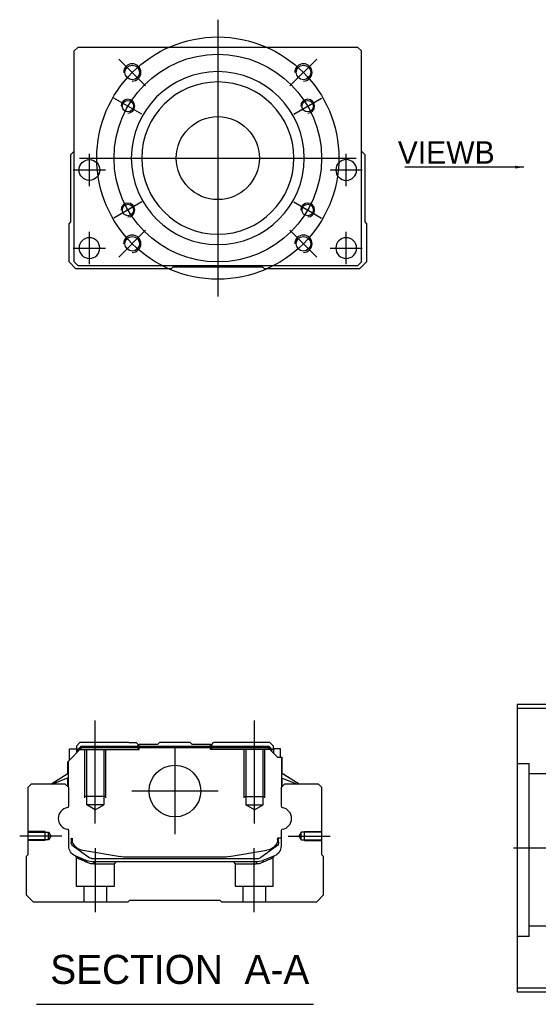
# Model space of a CAD drawing. Header units: millimetres. Extents: x -386 to 3135, y -1989 to 860.
# Tile 486 of 596: x 1385 to 1535, y -797 to -513. Entities that reach past the tile are written whole.
import ezdxf
from ezdxf.lldxf.tags import DXFTag

# ---------------------------------------------------------------- set-up
doc = ezdxf.new("R2010")
doc.units = ezdxf.units.MM
doc.layers.get('0').update_dxf_attribs({"linetype": 'CONTINUOUS'})
doc.styles.add('CHN', font='txt')
doc.styles.add('DIM-7', font='SIMPLEX.shx', dxfattribs={"width": 0.7, "bigfont": 'chineset.shx'})
tags = doc.linetypes.add('DASHED', pattern=[25.72, 12.86, -12.86]).pattern_tags.tags
tags[6:7] = [DXFTag(74, 4), DXFTag(75, 0), DXFTag(340, '0'), DXFTag(46, 0.0), DXFTag(50, 0.0), DXFTag(44, 0.0), DXFTag(45, 0.0)]
tags[4:5] = [DXFTag(74, 4), DXFTag(75, 0), DXFTag(340, '0'), DXFTag(46, 0.0), DXFTag(50, 0.0), DXFTag(44, 0.0), DXFTag(45, 0.0)]
doc.dimstyles.new('CNS', dxfattribs={"dimtxt": 3.5, "dimasz": 2.5, "dimexe": 1, "dimexo": 1, "dimgap": 1, "dimtad": 1, "dimdsep": 46, "dimtxsty": 'DIM-7', "dimcen": 0.09, "dimclrd": 4, "dimclre": 4, "dimclrt": 1, "dimadec": 0, "dimazin": 0, "dimtfac": 1, "dimtmove": 0, "dimatfit": 3, "dimfxl": 0, "dimtvp": 0.971429, "dimtolj": 1, "dimarcsym": 0})

msp = doc.modelspace()

# ---------------------------------------------------------------- linework, layer by layer
at = {"ltscale": 0.3}
for p, q in [((1442.4, -512.55), (1442.4, -592.55)), ((1402.4, -552.55), (1482.4, -552.55))]:
    msp.add_line(p, q, dxfattribs=at)
at = {"linetype": 'Continuous'}
for p, q in [((1401.9, -520.55), (1400.9, -521.55)), ((1470.4, -520.55), (1401.9, -520.55)), ((1482.9, -520.55), (1470.4, -520.55)), ((1483.9, -521.55), (1482.9, -520.55)), ((1400.9, -582.55), (1400.9, -521.55)), ((1483.9, -582.55), (1483.9, -521.55)), ((1399.9, -551.55), (1400.9, -550.55)), ((1399.9, -571), (1399.9, -551.55)), ((1483.9, -550.55), (1484.9, -551.55)), ((1484.9, -551.55), (1484.9, -571)), ((1399.4, -571.5), (1399.9, -571)), ((1399.4, -582.55), (1399.4, -571.5)), ((1484.9, -571), (1485.4, -571.5)), ((1485.4, -571.5), (1485.4, -582.55)), ((1401.4, -584.55), (1399.4, -582.55)), ((1400.9, -582.55), (1401.9, -583.55)), ((1482.9, -583.55), (1483.9, -582.55)), ((1485.4, -582.55), (1483.4, -584.55)), ((1428.9, -584.55), (1401.4, -584.55)), ((1401.9, -583.55), (1482.9, -583.55)), ((1429.4, -584.05), (1428.9, -584.55)), ((1455.4, -584.05), (1429.4, -584.05)), ((1455.9, -584.55), (1455.4, -584.05)), ((1483.4, -584.55), (1455.9, -584.55)), ((1602.88, -710.45), (1528.88, -710.45)), ((1528.88, -710.45), (1528.88, -792.45)), ((1528.88, -711.45), (1602.88, -711.45)), ((1402.51, -721.44), (1401.51, -722.44)), ((1401.51, -722.44), (1401.51, -723.29)), ((1402.01, -723.35), (1402.88, -722.49)), ((1416.69, -721.44), (1402.51, -721.44)), ((1402.88, -722.49), (1457.11, -722.49)), ((1402.97, -722.72), (1402.88, -722.49)), ((1416.69, -721.44), (1418.79, -721.44)), ((1418.79, -721.44), (1419.34, -721.99)), ((1419.34, -721.99), (1419.69, -721.99)), ((1424.99, -721.99), (1419.69, -721.99)), ((1419.69, -722.49), (1419.69, -721.99)), ((1424.99, -721.99), (1425.54, -721.44)), ((1434.44, -721.44), (1425.54, -721.44)), ((1434.99, -721.99), (1434.44, -721.44)), ((1440.29, -721.99), (1434.99, -721.99)), ((1440.29, -721.99), (1440.64, -721.99)), ((1440.29, -722.49), (1440.29, -721.99)), ((1440.64, -721.99), (1441.19, -721.44)), ((1440.64, -721.99), (1441.19, -721.44)), ((1443.29, -721.44), (1441.19, -721.44)), ((1441.19, -721.44), (1441.19, -721.44)), ((1457.47, -721.44), (1443.29, -721.44)), ((1457.01, -722.72), (1457.11, -722.49)), ((1457.97, -723.35), (1457.11, -722.49)), ((1458.47, -722.44), (1457.47, -721.44)), ((1458.47, -723.29), (1458.47, -722.44)), ((1399.11, -726.89), (1403.01, -722.99)), ((1399.51, -723.29), (1401.51, -723.29)), ((1399.51, -726.49), (1399.51, -723.29)), ((1401.51, -723.29), (1401.51, -724.49)), ((1402.01, -723.44), (1401.51, -723.44)), ((1402.01, -723.99), (1402.01, -723.35)), ((1402.24, -723.45), (1402.01, -723.35)), ((1402.24, -723.45), (1402.97, -722.72)), ((1402.24, -723.76), (1402.24, -723.45)), ((1402.97, -722.72), (1457.01, -722.72)), ((1456.97, -722.99), (1403.01, -722.99)), ((1459.67, -725.69), (1456.97, -722.99)), ((1457.74, -723.45), (1457.01, -722.72)), ((1457.74, -723.45), (1457.97, -723.35)), ((1457.74, -723.76), (1457.74, -723.45)), ((1457.97, -723.99), (1457.97, -723.35)), ((1458.47, -723.44), (1457.97, -723.44)), ((1460.47, -723.29), (1458.47, -723.29)), ((1458.47, -723.29), (1458.47, -724.49)), ((1460.47, -725.69), (1460.47, -723.29)), ((1460.47, -723.29), (1460.47, -723.29)), ((1399.01, -730.4), (1399.01, -726.99)), ((1399.11, -730.34), (1399.11, -726.89)), ((1399.16, -726.84), (1399.16, -732.94)), ((1459.67, -725.69), (1460.82, -725.69)), ((1460.82, -725.69), (1460.82, -732.94)), ((1460.82, -725.69), (1460.87, -725.69)), ((1460.87, -730.34), (1460.87, -725.69)), ((1460.87, -725.69), (1460.97, -725.69)), ((1460.97, -730.4), (1460.97, -725.69)), ((1394.11, -733.44), (1399.16, -730.3)), ((1465.88, -733.44), (1460.82, -730.3)), ((1465.88, -733.44), (1460.97, -730.4)), ((1388.49, -733.44), (1387.49, -734.44)), ((1398.31, -733.44), (1388.49, -733.44)), ((1399.16, -731.64), (1394.66, -733.44)), ((1399.31, -734.44), (1398.31, -733.44)), ((1399.01, -734.14), (1399.01, -731.7)), ((1399.11, -734.24), (1399.11, -731.66)), ((1461.67, -733.44), (1460.67, -734.44)), ((1460.82, -731.64), (1465.33, -733.44)), ((1460.87, -734.24), (1460.87, -731.66)), ((1460.97, -734.14), (1460.97, -731.7)), ((1471.49, -733.44), (1461.67, -733.44)), ((1472.49, -734.44), (1471.49, -733.44)), ((1387.49, -734.44), (1387.49, -753.89)), ((1399.31, -739.76), (1399.31, -734.44)), ((1460.67, -734.44), (1460.67, -739.76)), ((1472.49, -753.89), (1472.49, -734.44)), ((1399.31, -751.37), (1399.31, -746.98)), ((1460.67, -746.98), (1460.67, -751.37)), ((1400.01, -749.09), (1400.01, -750.17)), ((1400.31, -749.09), (1400.31, -750.14)), ((1460.67, -749.09), (1459.67, -749.09)), ((1459.67, -749.09), (1459.67, -750.14)), ((1459.97, -750.17), (1459.97, -749.09)), ((1387.49, -753.89), (1386.99, -754.39)), ((1400.7, -751.44), (1400.63, -751.39)), ((1405.12, -754.65), (1400.7, -751.44)), ((1403.38, -752.57), (1414.29, -754.31)), ((1445.7, -754.31), (1456.6, -752.57)), ((1459.29, -751.44), (1454.87, -754.65)), ((1459.36, -751.39), (1459.29, -751.44)), ((1472.99, -754.39), (1472.49, -753.89)), ((1386.99, -754.39), (1386.99, -765.44)), ((1406, -754.94), (1453.99, -754.94)), ((1453.48, -755.94), (1406.5, -755.94)), ((1415.94, -754.44), (1444.04, -754.44)), ((1458.82, -754.14), (1455.39, -755.56)), ((1472.99, -765.44), (1472.99, -754.39)), ((1386.99, -765.44), (1388.99, -767.44)), ((1388.99, -767.44), (1416.49, -767.44)), ((1416.49, -767.44), (1416.99, -766.94)), ((1416.99, -766.94), (1442.99, -766.94)), ((1442.99, -766.94), (1443.49, -767.44)), ((1443.49, -767.44), (1470.99, -767.44)), ((1470.99, -767.44), (1472.99, -765.44)), ((1528.88, -792.45), (1528.88, -793.45)), ((1602.88, -792.45), (1528.88, -792.45)), ((1528.88, -793.45), (1602.88, -793.45))]:
    msp.add_line(p, q, dxfattribs=at)
at = {"ltscale": 0.2}
for p, q in [((1421.54, -531.69), (1413.76, -523.91)), ((1463.26, -531.69), (1471.03, -523.91)), ((1421.54, -573.41), (1413.76, -581.19)), ((1463.26, -573.41), (1471.03, -581.19)), ((1406.99, -744.85), (1406.99, -715.02)), ((1452.99, -744.85), (1452.99, -715.02)), ((1429.99, -722.96), (1429.99, -747.91)), ((1442.47, -735.44), (1417.52, -735.44)), ((1397.27, -748.44), (1385.13, -748.44)), ((1462.71, -748.44), (1474.86, -748.44)), ((1407.05, -770.44), (1407.05, -751.94)), ((1452.94, -770.44), (1452.94, -751.94))]:
    msp.add_line(p, q, dxfattribs=at)
at = {"ltscale": 0.1}
for p, q in [((1420.44, -539.88), (1412.39, -535.23)), ((1464.35, -539.88), (1472.4, -535.23)), ((1405.28, -560.63), (1405.28, -551.33)), ((1479.51, -560.63), (1479.51, -551.33)), ((1400.63, -555.98), (1409.93, -555.98)), ((1474.86, -555.98), (1484.16, -555.98)), ((1420.44, -565.23), (1412.39, -569.88)), ((1464.35, -565.23), (1472.4, -569.88)), ((1405.28, -583.2), (1405.28, -573.9)), ((1479.51, -583.2), (1479.51, -573.9)), ((1400.63, -578.55), (1409.93, -578.55)), ((1474.86, -578.55), (1484.16, -578.55))]:
    msp.add_line(p, q, dxfattribs=at)
at = {"linetype": 'DASHED'}
for p, q in [((1419.34, -723.44), (1419.34, -721.99)), ((1419.69, -723.44), (1419.69, -722.49)), ((1440.29, -723.44), (1440.29, -722.49)), ((1440.64, -723.44), (1440.64, -721.99)), ((1402.01, -723.44), (1419.69, -723.44)), ((1457.97, -723.44), (1440.29, -723.44)), ((1458.47, -723.44), (1458.47, -723.29)), ((1460.47, -725.44), (1460.47, -725.44)), ((1461.04, -730.44), (1461.04, -730.44)), ((1401.49, -754.61), (1401.49, -762.94)), ((1406.55, -756.44), (1412.49, -756.44)), ((1412.49, -756.44), (1412.99, -755.94)), ((1412.49, -762.94), (1412.49, -756.44)), ((1446.94, -755.94), (1447.44, -756.44)), ((1447.44, -756.44), (1447.44, -762.94)), ((1447.44, -756.44), (1453.44, -756.44)), ((1458.44, -762.94), (1458.44, -754.63)), ((1401.49, -762.94), (1406.99, -762.94)), ((1403.69, -762.94), (1403.69, -767.44)), ((1406.99, -762.94), (1412.49, -762.94)), ((1410.29, -767.44), (1410.29, -762.94)), ((1447.44, -762.94), (1458.44, -762.94)), ((1449.64, -762.94), (1449.64, -767.44)), ((1456.24, -767.44), (1456.24, -762.94)), ((1532.38, -777.47), (1528.88, -777.47))]:
    msp.add_line(p, q, dxfattribs=at)
at = {"linetype": 'DASHED', "ltscale": 0.1}
for p, q in [((1403.99, -737.44), (1403.99, -723.44)), ((1404.49, -739.44), (1404.49, -723.44)), ((1409.49, -723.44), (1409.49, -739.44)), ((1409.99, -737.44), (1409.99, -723.44)), ((1449.99, -737.44), (1449.99, -723.44)), ((1450.49, -723.44), (1450.49, -739.44)), ((1455.49, -739.44), (1455.49, -723.44)), ((1455.99, -737.44), (1455.99, -723.44)), ((1409.99, -736.99), (1403.99, -736.99)), ((1409.49, -739.44), (1404.49, -739.44)), ((1406.99, -740.88), (1404.49, -739.44)), ((1406.99, -740.88), (1409.49, -739.44)), ((1449.99, -736.99), (1455.99, -736.99)), ((1450.49, -739.44), (1455.49, -739.44)), ((1452.99, -740.88), (1450.49, -739.44)), ((1452.99, -740.88), (1455.49, -739.44)), ((1392.49, -747.14), (1387.49, -747.14)), ((1387.49, -747.36), (1393.49, -747.36)), ((1392.49, -749.74), (1392.49, -747.14)), ((1393.49, -747.36), (1394.14, -748.44)), ((1393.49, -749.51), (1393.49, -747.36)), ((1466.5, -747.36), (1465.85, -748.44)), ((1472.49, -747.36), (1466.5, -747.36)), ((1466.5, -749.51), (1466.5, -747.36)), ((1467.49, -749.74), (1467.49, -747.14)), ((1467.49, -747.14), (1472.49, -747.14)), ((1393.49, -749.51), (1387.49, -749.51)), ((1392.49, -749.74), (1387.49, -749.74)), ((1394.14, -748.44), (1393.49, -749.51)), ((1465.85, -748.44), (1466.5, -749.51)), ((1466.5, -749.51), (1472.49, -749.51)), ((1467.49, -749.74), (1472.49, -749.74))]:
    msp.add_line(p, q, dxfattribs=at)
at = {"linetype": 'DASHED', "ltscale": 0.3}
for p, q in [((1528.88, -727.47), (1532.38, -727.47)), ((1532.38, -777.47), (1532.38, -727.47)), ((1542.88, -730.47), (1532.38, -730.47)), ((1542.88, -774.47), (1532.38, -774.47))]:
    msp.add_line(p, q, dxfattribs=at)
for p, q in [((2169.88, -752), (1527.88, -751.95)), ((1389.98, -797.07), (1470.02, -797.07))]:
    msp.add_line(p, q)
at = {"ltscale": 0.3}
for radius in [35, 30]:
    msp.add_circle((1442.4, -552.55), radius, dxfattribs=at)
at = {"linetype": 'Continuous'}
for centre, radius in [((1417.65, -527.8), 2.1), ((1467.14, -527.8), 2.1), ((1416.42, -537.55), 1.65), ((1468.38, -537.55), 1.65), ((1442.4, -552.55), 12), ((1405.28, -555.98), 3), ((1416.42, -567.55), 1.65), ((1468.38, -567.55), 1.65), ((1417.65, -577.3), 2.1), ((1467.14, -577.3), 2.1), ((1429.99, -735.44), 7.47)]:
    msp.add_circle(centre, radius, dxfattribs=at)
at = {"linetype": 'Continuous', "extrusion": (0, 0, -1)}
for centre, radius in [((-1442.4, -552.55), 25), ((-1442.4, -552.55), 22), ((-1479.51, -555.98), 3), ((-1405.28, -578.55), 3), ((-1479.51, -578.55), 3)]:
    msp.add_circle(centre, radius, dxfattribs=at)
for centre, radius, start, end in [((1417.65, -527.8), 2.5, 270, 180), ((1467.14, -527.8), 2.5, 270, 180), ((1416.42, -537.55), 2, 270, 180), ((1468.38, -537.55), 2, 270, 180), ((1416.42, -567.55), 2, 270, 180), ((1468.38, -567.55), 2, 270, 180), ((1417.65, -577.3), 2.5, 270, 180), ((1467.14, -577.3), 2.5, 270, 180), ((1399.44, -743.37), 3.17, 98.9371, 261.0629), ((1460.55, -743.37), 3.17, 278.9371, 81.0629)]:
    msp.add_arc(centre, radius, start, end)
at = {"linetype": 'Continuous'}
for centre, radius, start, end in [((1398.81, -739.76), 0.5, 285.1919, 0), ((1461.17, -739.76), 0.5, 180, 254.8081), ((1398.81, -746.98), 0.5, 0, 74.8081), ((1461.17, -746.98), 0.5, 105.1919, 180), ((1404.01, -748.62), 4, 202.3316, 260.9414), ((1455.97, -748.62), 4, 337.6678, 353.1681), ((1455.97, -748.62), 3.77, 349.0413, 352.7469), ((1415.94, -743.94), 10.5, 260.9414, 270), ((1444.04, -743.94), 10.5, 270, 279.0586), ((1453.99, -753.44), 1.5, 270, 306.0274)]:
    msp.add_arc(centre, radius, start, end, dxfattribs=at)
at = {"linetype": 'Continuous', "extrusion": (0, 0, -1)}
for centre, radius, start, end in [((-1401.51, -750.17), 1.5, 306.0274, 0), ((-1404.01, -748.62), 4, 337.6678, 353.1681), ((-1404.01, -748.62), 3.77, 349.0413, 352.7469), ((-1455.97, -748.62), 4, 202.3316, 260.9414), ((-1458.47, -750.17), 1.5, 180, 233.9726), ((-1402.31, -751.37), 3, 292.4327, 0), ((-1457.67, -751.37), 3, 180, 247.5673), ((-1406.5, -750.94), 5, 270, 292.4327), ((-1406, -753.44), 1.5, 270, 306.0274), ((-1453.48, -750.94), 5, 247.5673, 270)]:
    msp.add_arc(centre, radius, start, end, dxfattribs=at)
at = {"linetype": 'Continuous'}
for points in [[(1399.16, -732.94), (1399.16, -733.54)], [(1399.16, -733.54), (1399.16, -734.29)], [(1460.82, -732.94), (1460.82, -733.54)], [(1460.82, -733.54), (1460.82, -734.29)]]:
    msp.add_open_spline(points, degree=1, dxfattribs=at)
at = {"linetype": 'DASHED'}
for points, degree in [([(1401.18, -754.15), (1401.49, -754.61)], 1), ([(1404.62, -756.02), (1404.6, -755.56)], 1), ([(1406.5, -755.94), (1406.55, -756.44)], 1), ([(1453.48, -755.94), (1453.47, -756.1), (1453.45, -756.27), (1453.44, -756.44)], 3), ([(1455.39, -755.56), (1455.36, -756.02)], 1), ([(1458.44, -754.63), (1458.75, -754.17)], 1)]:
    msp.add_open_spline(points, degree=degree, dxfattribs=at)
for points, degree, knots in [([(1401.18, -754.15), (1401.18, -754.15), (1402.11, -754.53), (1403.03, -754.91), (1404.6, -755.56)], 2, [0, 0, 0, 0.5, 0.5, 1, 1, 1]), ([(1401.49, -754.61), (1401.49, -754.61), (1401.49, -754.61), (1401.97, -754.82), (1403.28, -755.42), (1404.15, -755.81), (1404.62, -756.02)], 3, [0, 0, 0, 0, 0.000815, 0.486557, 0.726811, 1, 1, 1, 1]), ([(1404.62, -756.02), (1404.93, -756.14), (1405.53, -756.38), (1406.21, -756.42), (1406.55, -756.44)], 3, [0, 0, 0, 0, 0.515943, 1, 1, 1, 1]), ([(1453.44, -756.44), (1453.77, -756.42), (1454.45, -756.38), (1455.05, -756.14), (1455.36, -756.02)], 3, [0, 0, 0, 0, 0.484584, 1, 1, 1, 1]), ([(1455.36, -756.02), (1455.68, -755.88), (1456.29, -755.61), (1457.04, -755.27), (1458.03, -754.82), (1458.44, -754.63), (1458.44, -754.63)], 3, [0, 0, 0, 0, 0.185898, 0.357233, 0.514425, 1, 1, 1, 1])]:
    msp.add_open_spline(points, degree=degree, knots=knots, dxfattribs=at)

# ---------------------------------------------------------------- texts
at = {"style": 'CHN'}
for s, insert, char_height, attachment_point in [('VIEWB', (1522.43, -554.17), 6.5, 9), ('SECTION  A-A ', (1393.95, -787.04), 8.4, 4)]:
    msp.add_mtext(s, dxfattribs=dict(at, insert=insert, char_height=char_height, attachment_point=attachment_point))

# ---------------------------------------------------------------- leaders
msp.add_leader([(1530.86, -555.16), (1496.41, -555.17)], dimstyle='CNS', override={"dimtxt": 6.5, "dimtxsty": 'CHN'})

doc.saveas('drawing.dxf')
